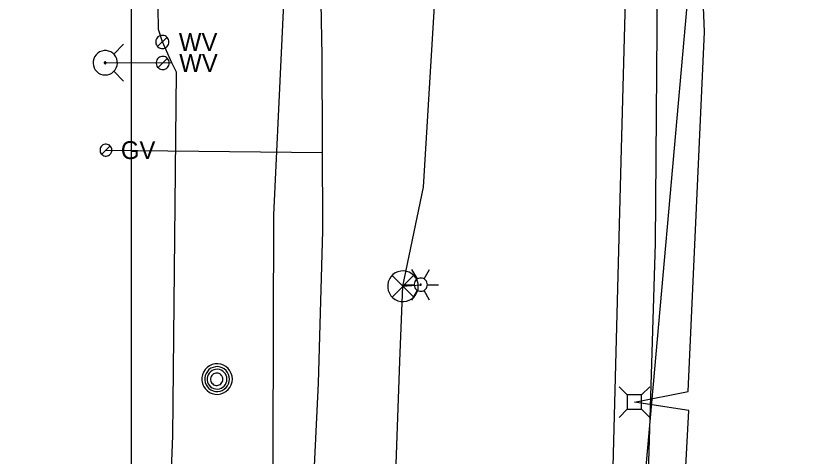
# Model space of a CAD drawing. Extents: x 596028 to 606371, y 330010 to 403088.
# Drawn here: x 601990.9 to 602163.9, y 362676.4 to 362771.2 of the extents above; entities that cross this region are included whole.
import ezdxf

# ---------------------------------------------------------------- set-up
doc = ezdxf.new("R2010")
doc.units = 0
for name, color, linetype in [('E_LTG', 7, 'Continuous'), ('E_SIG', 7, 'Continuous'), ('E_UTL_AG_Bold', 7, 'Continuous'), ('E_UTL_E_UG', 7, 'Continuous'), ('E_UTL_FO_UG', 7, 'Continuous'), ('E_UTL_G', 7, 'Continuous'), ('E_UTL_G_UG', 7, 'Continuous'), ('E_UTL_MH', 7, 'Continuous'), ('E_UTL_Overhead', 7, 'Continuous'), ('E_UTL_T_UG', 7, 'Continuous'), ('E_UTL_W', 7, 'Continuous'), ('E_UTL_W_UG', 7, 'Continuous'), ('E_UTL_WHydrant', 7, 'Continuous')]:
    doc.layers.add(name, color=color, linetype=linetype)

msp = doc.modelspace()

# ---------------------------------------------------------------- linework, layer by layer
at = {"layer": 'E_LTG'}
for points in [[(602077.3, 362714.65), (602076.11, 362716.71)], [(602078.73, 362714.65), (602079.92, 362716.71)], [(602079.44, 362713.41), (602079.42, 362713.68), (602079.34, 362713.94), (602079.22, 362714.19), (602079.05, 362714.4), (602078.84, 362714.58), (602078.61, 362714.71), (602078.35, 362714.8), (602078.08, 362714.84), (602077.81, 362714.83), (602077.55, 362714.76), (602077.3, 362714.65), (602077.08, 362714.49), (602076.89, 362714.3), (602076.75, 362714.07), (602076.64, 362713.82), (602076.59, 362713.55), (602076.59, 362713.28), (602076.64, 362713.01), (602076.75, 362712.76), (602076.89, 362712.53), (602077.08, 362712.33), (602077.3, 362712.18), (602077.55, 362712.06), (602077.81, 362712), (602078.08, 362711.99), (602078.35, 362712.02), (602078.61, 362712.11), (602078.84, 362712.25), (602079.05, 362712.43), (602079.22, 362712.64), (602079.34, 362712.88), (602079.42, 362713.14), (602079.44, 362713.41)], [(602079.44, 362713.41), (602079.42, 362713.68), (602079.34, 362713.94), (602079.22, 362714.19), (602079.05, 362714.4), (602078.84, 362714.58), (602078.61, 362714.71), (602078.35, 362714.8), (602078.08, 362714.84), (602077.81, 362714.83), (602077.55, 362714.76), (602077.3, 362714.65), (602077.08, 362714.49), (602076.89, 362714.3), (602076.75, 362714.07), (602076.64, 362713.82), (602076.59, 362713.55), (602076.59, 362713.28), (602076.64, 362713.01), (602076.75, 362712.76), (602076.89, 362712.53), (602077.08, 362712.33), (602077.3, 362712.18), (602077.55, 362712.06), (602077.81, 362712), (602078.08, 362711.99), (602078.35, 362712.02), (602078.61, 362712.11), (602078.84, 362712.25), (602079.05, 362712.43), (602079.22, 362712.64), (602079.34, 362712.88), (602079.42, 362713.14), (602079.44, 362713.41)], [(602079.44, 362713.41), (602079.42, 362713.68), (602079.34, 362713.94), (602079.22, 362714.19), (602079.05, 362714.4), (602078.84, 362714.58), (602078.61, 362714.71), (602078.35, 362714.8), (602078.08, 362714.84), (602077.81, 362714.83), (602077.55, 362714.76), (602077.3, 362714.65), (602077.08, 362714.49), (602076.89, 362714.3), (602076.75, 362714.07), (602076.64, 362713.82), (602076.59, 362713.55), (602076.59, 362713.28), (602076.64, 362713.01), (602076.75, 362712.76), (602076.89, 362712.53), (602077.08, 362712.33), (602077.3, 362712.18), (602077.55, 362712.06), (602077.81, 362712), (602078.08, 362711.99), (602078.35, 362712.02), (602078.61, 362712.11), (602078.84, 362712.25), (602079.05, 362712.43), (602079.22, 362712.64), (602079.34, 362712.88), (602079.42, 362713.14), (602079.44, 362713.41)], [(602074.21, 362713.41), (602076.59, 362713.41)], [(602078.13, 362713.41), (602078.13, 362713.44), (602078.13, 362713.46), (602078.12, 362713.48), (602078.1, 362713.49), (602078.08, 362713.51), (602078.07, 362713.52), (602078.04, 362713.53), (602078.02, 362713.53), (602078, 362713.53), (602077.98, 362713.53), (602077.96, 362713.52), (602077.94, 362713.5), (602077.92, 362713.49), (602077.91, 362713.47), (602077.9, 362713.45), (602077.9, 362713.42), (602077.9, 362713.4), (602077.9, 362713.38), (602077.91, 362713.36), (602077.92, 362713.34), (602077.94, 362713.32), (602077.96, 362713.31), (602077.98, 362713.3), (602078, 362713.29), (602078.02, 362713.29), (602078.04, 362713.3), (602078.07, 362713.3), (602078.08, 362713.32), (602078.1, 362713.33), (602078.12, 362713.35), (602078.13, 362713.37), (602078.13, 362713.39), (602078.13, 362713.41)], [(602079.44, 362713.41), (602081.83, 362713.41)], [(602076.11, 362710.11), (602077.3, 362712.18)], [(602079.92, 362710.11), (602078.73, 362712.18)]]:
    msp.add_lwpolyline(points, dxfattribs=at)
at = {"layer": 'E_SIG'}
for points in [[(602077.48, 362713.08), (602077.42, 362713.7), (602077.25, 362714.3), (602076.96, 362714.86), (602076.57, 362715.35), (602076.1, 362715.76), (602075.55, 362716.08), (602074.96, 362716.28), (602074.34, 362716.37), (602073.71, 362716.34), (602073.1, 362716.2), (602072.53, 362715.93), (602072.02, 362715.57), (602071.59, 362715.12), (602071.25, 362714.59), (602071.02, 362714.01), (602070.9, 362713.39), (602070.9, 362712.76), (602071.02, 362712.15), (602071.25, 362711.56), (602071.59, 362711.04), (602072.02, 362710.58), (602072.53, 362710.22), (602073.1, 362709.96), (602073.71, 362709.81), (602074.34, 362709.78), (602074.96, 362709.87), (602075.55, 362710.08), (602076.1, 362710.39), (602076.57, 362710.8), (602076.96, 362711.29), (602077.25, 362711.85), (602077.42, 362712.45), (602077.48, 362713.08)], [(602076.45, 362715.41), (602071.84, 362710.75)], [(602071.84, 362715.36), (602076.49, 362710.71)]]:
    msp.add_lwpolyline(points, dxfattribs=at)
at = {"layer": 'E_UTL_AG_Bold'}
for points in [[(602122.46, 362689.72), (602120.71, 362691.47)], [(602125.56, 362689.72), (602127.31, 362691.47)], [(602125.56, 362689.72), (602122.46, 362689.72)], [(602122.46, 362689.72), (602122.46, 362686.63)], [(602125.56, 362686.63), (602125.56, 362689.72)], [(602122.46, 362686.63), (602120.71, 362684.87)], [(602122.46, 362686.63), (602125.56, 362686.63)], [(602125.56, 362686.63), (602127.31, 362684.87)]]:
    msp.add_lwpolyline(points, dxfattribs=at)
at = {"layer": 'E_UTL_E_UG'}
for points in [[(602127.16, 361969.58), (602118.86, 362084.69), (602120.78, 362185.95), (602122.24, 362258.58), (602123.84, 362368.46), (602125.59, 362450.35), (602124.93, 362550.41), (602127.73, 362610.78), (602126.17, 362644.72), (602128.54, 362722.37), (602129.66, 362860.25), (602130.66, 362957.55), (602132.2, 363238.39)], [(602074.18, 362713.08), (602078.59, 362734.37), (602081.83, 362787.58), (602082, 362843.06), (602079.9, 362868.76), (602083.06, 362917), (602084.54, 362975.89), (602084.19, 363021.29), (602082.84, 363096.01), (602083.34, 363175.19), (602083.68, 363203.09)], [(601990.89, 362161.71), (602000.2, 362169.24), (602002.42, 362170.35), (602013.65, 362177.81), (602031.68, 362181.87), (602062.88, 362189.43), (602074.49, 362234.65), (602077.96, 362277.66), (602076.81, 362327.76), (602077.23, 362340.04), (602078.64, 362380.35), (602075.91, 362430.33), (602069.35, 362504.17), (602068.62, 362512.42), (602070.15, 362602.43), (602073.48, 362696.99), (602074.18, 362713.08), (602078.02, 362713.41)]]:
    msp.add_lwpolyline(points, dxfattribs=at)
at = {"layer": 'E_UTL_FO_UG'}
msp.add_lwpolyline([(602127.89, 362175.18), (602126.8, 362194.14), (602128.15, 362274.2), (602130.71, 362346.76), (602132.5, 362450.75), (602133.15, 362532.1), (602131.45, 362611.96), (602133.29, 362640.79), (602135.72, 362686.34), (602124.01, 362688.17), (602135.59, 362690.4), (602139.13, 362767.82), (602137.22, 362813.98), (602144.45, 362819.7), (602163.94, 362825.93)], dxfattribs=at)
at = {"layer": 'E_UTL_G'}
for points in [[(602011.53, 362742.36), (602011.5, 362742.61), (602011.43, 362742.84), (602011.32, 362743.06), (602011.17, 362743.25), (602010.99, 362743.41), (602010.78, 362743.53), (602010.55, 362743.61), (602010.3, 362743.65), (602010.06, 362743.63), (602009.82, 362743.58), (602009.6, 362743.48), (602009.4, 362743.33), (602009.23, 362743.16), (602009.1, 362742.95), (602009.01, 362742.73), (602008.97, 362742.49), (602008.97, 362742.24), (602009.01, 362742), (602009.1, 362741.78), (602009.23, 362741.57), (602009.4, 362741.39), (602009.6, 362741.25), (602009.82, 362741.15), (602010.06, 362741.09), (602010.3, 362741.08), (602010.55, 362741.12), (602010.78, 362741.2), (602010.99, 362741.32), (602011.17, 362741.48), (602011.32, 362741.67), (602011.43, 362741.89), (602011.5, 362742.12), (602011.53, 362742.36)], [(602009.34, 362741.46), (602011.15, 362743.27)]]:
    msp.add_lwpolyline(points, dxfattribs=at)
at = {"layer": 'E_UTL_G_UG'}
for points in [[(602004.29, 362646.67), (602014.22, 362646.95), (602047.56, 362645.82), (602053.75, 362646.16), (602056.03, 362692.23), (602056.95, 362724.99), (602056.77, 362762.67), (602056.05, 362800.79), (602055.99, 362834.8), (602056.06, 362876.36), (602055.83, 362890.92), (602056.92, 362951.2), (602057.05, 363044.4), (602058.4, 363124.81), (602056.87, 363225.7), (602058.32, 363307.21), (602057.83, 363378.17), (602058.44, 363413.06), (602057.66, 363422.89), (602056.39, 363468.6)], [(602140.55, 362642.39), (602139.02, 362653.81), (602124.72, 362654.16), (602137.17, 362793.66), (602137.34, 362830.35), (602137.32, 362855.75), (602137.37, 362858.24), (602137.29, 362859.25), (602136.73, 362889.84), (602083.39, 362889.26), (602055.83, 362890.92)], [(602010.24, 362742.36), (602056.87, 362741.84)]]:
    msp.add_lwpolyline(points, dxfattribs=at)
at = {"layer": 'E_UTL_MH'}
for points in [[(602037.46, 362693.11), (602037.4, 362693.73), (602037.23, 362694.33), (602036.94, 362694.89), (602036.55, 362695.38), (602036.08, 362695.79), (602035.53, 362696.11), (602034.94, 362696.31), (602034.32, 362696.4), (602033.69, 362696.37), (602033.08, 362696.23), (602032.51, 362695.96), (602032, 362695.6), (602031.57, 362695.15), (602031.23, 362694.62), (602031, 362694.04), (602030.88, 362693.42), (602030.88, 362692.79), (602031, 362692.18), (602031.23, 362691.59), (602031.57, 362691.07), (602032, 362690.61), (602032.51, 362690.25), (602033.08, 362689.99), (602033.69, 362689.84), (602034.32, 362689.81), (602034.94, 362689.9), (602035.53, 362690.11), (602036.08, 362690.42), (602036.55, 362690.83), (602036.94, 362691.32), (602037.23, 362691.88), (602037.4, 362692.48), (602037.46, 362693.11)], [(602036.85, 362693.1), (602036.8, 362693.61), (602036.65, 362694.1), (602036.42, 362694.55), (602036.11, 362694.95), (602035.72, 362695.28), (602035.28, 362695.54), (602034.8, 362695.7), (602034.3, 362695.78), (602033.79, 362695.75), (602033.29, 362695.63), (602032.83, 362695.42), (602032.42, 362695.13), (602032.07, 362694.76), (602031.79, 362694.33), (602031.6, 362693.86), (602031.5, 362693.36), (602031.5, 362692.85), (602031.6, 362692.35), (602031.79, 362691.88), (602032.07, 362691.45), (602032.42, 362691.08), (602032.83, 362690.78), (602033.29, 362690.57), (602033.79, 362690.45), (602034.3, 362690.43), (602034.8, 362690.5), (602035.28, 362690.67), (602035.72, 362690.92), (602036.11, 362691.26), (602036.42, 362691.66), (602036.65, 362692.11), (602036.8, 362692.6), (602036.85, 362693.1)], [(602036.28, 362693.07), (602036.24, 362693.48), (602036.13, 362693.87), (602035.95, 362694.22), (602035.69, 362694.54), (602035.39, 362694.81), (602035.04, 362695.01), (602034.66, 362695.14), (602034.26, 362695.2), (602033.85, 362695.18), (602033.46, 362695.09), (602033.09, 362694.92), (602032.76, 362694.68), (602032.48, 362694.39), (602032.26, 362694.05), (602032.11, 362693.67), (602032.03, 362693.28), (602032.03, 362692.87), (602032.11, 362692.47), (602032.26, 362692.1), (602032.48, 362691.76), (602032.76, 362691.46), (602033.09, 362691.23), (602033.46, 362691.06), (602033.85, 362690.97), (602034.26, 362690.95), (602034.66, 362691), (602035.04, 362691.14), (602035.39, 362691.34), (602035.69, 362691.6), (602035.95, 362691.92), (602036.13, 362692.28), (602036.24, 362692.67), (602036.28, 362693.07)], [(602035.43, 362693.06), (602035.4, 362693.31), (602035.33, 362693.55), (602035.22, 362693.78), (602035.06, 362693.98), (602034.87, 362694.14), (602034.65, 362694.27), (602034.41, 362694.35), (602034.16, 362694.39), (602033.91, 362694.38), (602033.66, 362694.32), (602033.43, 362694.21), (602033.22, 362694.07), (602033.05, 362693.88), (602032.91, 362693.67), (602032.82, 362693.43), (602032.77, 362693.18), (602032.77, 362692.93), (602032.82, 362692.68), (602032.91, 362692.45), (602033.05, 362692.24), (602033.22, 362692.05), (602033.43, 362691.9), (602033.66, 362691.8), (602033.91, 362691.74), (602034.16, 362691.73), (602034.41, 362691.76), (602034.65, 362691.85), (602034.87, 362691.97), (602035.06, 362692.14), (602035.22, 362692.34), (602035.33, 362692.56), (602035.4, 362692.81), (602035.43, 362693.06)]]:
    msp.add_lwpolyline(points, dxfattribs=at)
at = {"layer": 'E_UTL_Overhead'}
msp.add_lwpolyline([(602014.48, 362518.11), (602015.76, 362635.51), (602015.72, 362824.59), (602019.86, 363008.4), (602015.51, 363112.13), (602019.7, 363230.46), (602017.88, 363240.62), (602020.53, 363264.51), (602020.79, 363276.96), (602020.36, 363337.42), (602022.05, 363392.76), (602020.76, 363497.69), (602023.02, 363665.48), (602022.89, 363819.62), (602023.8, 363946.92), (602023.98, 364037.98), (602025.57, 364145.3), (602025.83, 364287.76), (602027.16, 364559.33), (602028.92, 364756.04), (602029.03, 364834.91), (602029.56, 364946.13), (602030.41, 365117.16), (602031.91, 365287.51)], dxfattribs=at)
at = {"layer": 'E_UTL_T_UG'}
msp.add_lwpolyline([(602044.88, 362483.99), (602046.05, 362603.33), (602046.4, 362728.45), (602052.99, 362867.92), (602054.63, 363014.99), (602055.87, 363161.76), (602058.26, 363302.99), (602058.58, 363452.58), (602055.9, 363653.18), (602056.25, 363696.56), (602056.95, 363843.75)], dxfattribs=at)
at = {"layer": 'E_UTL_W'}
for points in [[(602023.8, 362765.64), (602023.78, 362765.91), (602023.7, 362766.17), (602023.58, 362766.41), (602023.41, 362766.62), (602023.21, 362766.8), (602022.97, 362766.94), (602022.71, 362767.03), (602022.45, 362767.06), (602022.18, 362767.05), (602021.91, 362766.99), (602021.67, 362766.87), (602021.44, 362766.72), (602021.26, 362766.52), (602021.11, 362766.29), (602021.01, 362766.04), (602020.96, 362765.78), (602020.96, 362765.5), (602021.01, 362765.24), (602021.11, 362764.99), (602021.26, 362764.76), (602021.44, 362764.56), (602021.67, 362764.4), (602021.91, 362764.29), (602022.18, 362764.23), (602022.45, 362764.22), (602022.71, 362764.25), (602022.97, 362764.34), (602023.21, 362764.48), (602023.41, 362764.66), (602023.58, 362764.87), (602023.7, 362765.11), (602023.78, 362765.37), (602023.8, 362765.64)], [(602021.37, 362764.63), (602023.39, 362766.65)], [(602023.88, 362761.11), (602023.86, 362761.38), (602023.78, 362761.64), (602023.65, 362761.89), (602023.49, 362762.1), (602023.28, 362762.28), (602023.05, 362762.41), (602022.79, 362762.5), (602022.52, 362762.54), (602022.25, 362762.53), (602021.99, 362762.46), (602021.74, 362762.35), (602021.52, 362762.19), (602021.33, 362762), (602021.19, 362761.77), (602021.09, 362761.52), (602021.04, 362761.25), (602021.04, 362760.98), (602021.09, 362760.71), (602021.19, 362760.46), (602021.33, 362760.23), (602021.52, 362760.04), (602021.74, 362759.88), (602021.99, 362759.77), (602022.25, 362759.7), (602022.52, 362759.69), (602022.79, 362759.73), (602023.05, 362759.82), (602023.28, 362759.95), (602023.49, 362760.13), (602023.65, 362760.34), (602023.78, 362760.58), (602023.86, 362760.84), (602023.88, 362761.11)], [(602021.45, 362760.11), (602023.46, 362762.12)]]:
    msp.add_lwpolyline(points, dxfattribs=at)
at = {"layer": 'E_UTL_W_UG'}
for points in [[(602024.75, 362534.97), (602022.93, 362612.44), (602022.71, 362631.34), (602024.62, 362680.9), (602025.4, 362759.12), (602024.46, 362761.14), (602022.38, 362765.64), (602021.57, 362768.31), (602021.06, 362801.51), (602021.18, 362802.42), (602023.65, 362891.69), (602026.27, 363142.63), (602026.3, 363222.46), (602036.83, 363240.6), (602037.08, 363327.83), (602037.22, 363362.53), (602030.46, 363375.16), (602031.31, 363399.91), (602027.9, 363472.29)], [(602119.15, 362606.07), (602118.71, 362646.92), (602121.13, 362739.99), (602122.93, 362806.3), (602125.79, 362806.62), (602127.93, 362806.71)], [(602024.46, 362761.14), (602022.45, 362761.11), (602010.08, 362761.16)]]:
    msp.add_lwpolyline(points, dxfattribs=at)
at = {"layer": 'E_UTL_WHydrant'}
for points in [[(602011.91, 362762.99), (602014.05, 362765.14)], [(602010.08, 362758.54), (602010.57, 362758.58), (602011.05, 362758.72), (602011.5, 362758.95), (602011.89, 362759.26), (602012.21, 362759.64), (602012.46, 362760.07), (602012.63, 362760.54), (602012.7, 362761.03), (602012.67, 362761.53), (602012.56, 362762.02), (602012.35, 362762.47), (602012.06, 362762.88), (602011.7, 362763.22), (602011.28, 362763.49), (602010.82, 362763.68), (602010.33, 362763.77), (602009.83, 362763.77), (602009.34, 362763.68), (602008.88, 362763.49), (602008.46, 362763.22), (602008.1, 362762.88), (602007.81, 362762.47), (602007.6, 362762.02), (602007.48, 362761.53), (602007.46, 362761.03), (602007.53, 362760.54), (602007.69, 362760.07), (602007.94, 362759.64), (602008.27, 362759.26), (602008.66, 362758.95), (602009.1, 362758.72), (602009.58, 362758.58), (602010.08, 362758.54)], [(602010.08, 362760.96), (602010.12, 362760.96), (602010.15, 362760.97), (602010.19, 362760.99), (602010.22, 362761.01), (602010.24, 362761.04), (602010.26, 362761.08), (602010.27, 362761.11), (602010.28, 362761.15), (602010.28, 362761.19), (602010.27, 362761.22), (602010.25, 362761.26), (602010.23, 362761.29), (602010.2, 362761.32), (602010.17, 362761.34), (602010.13, 362761.35), (602010.1, 362761.36), (602010.06, 362761.36), (602010.02, 362761.35), (602009.99, 362761.34), (602009.95, 362761.32), (602009.93, 362761.29), (602009.9, 362761.26), (602009.89, 362761.22), (602009.88, 362761.19), (602009.88, 362761.15), (602009.88, 362761.11), (602009.89, 362761.08), (602009.91, 362761.04), (602009.94, 362761.01), (602009.97, 362760.99), (602010, 362760.97), (602010.04, 362760.96), (602010.08, 362760.96)], [(602011.91, 362759.32), (602014.05, 362757.18)]]:
    msp.add_lwpolyline(points, dxfattribs=at)

# ---------------------------------------------------------------- texts
at = {"layer": 'E_UTL_G'}
msp.add_text('GV', height=3.85, dxfattribs=at).set_placement((602013.45, 362740.44))
at = {"layer": 'E_UTL_W'}
for p in [(602025.94, 362763.71), (602026.02, 362759.19)]:
    msp.add_text('WV', height=3.85, dxfattribs=at).set_placement(p)

doc.saveas('drawing.dxf')
